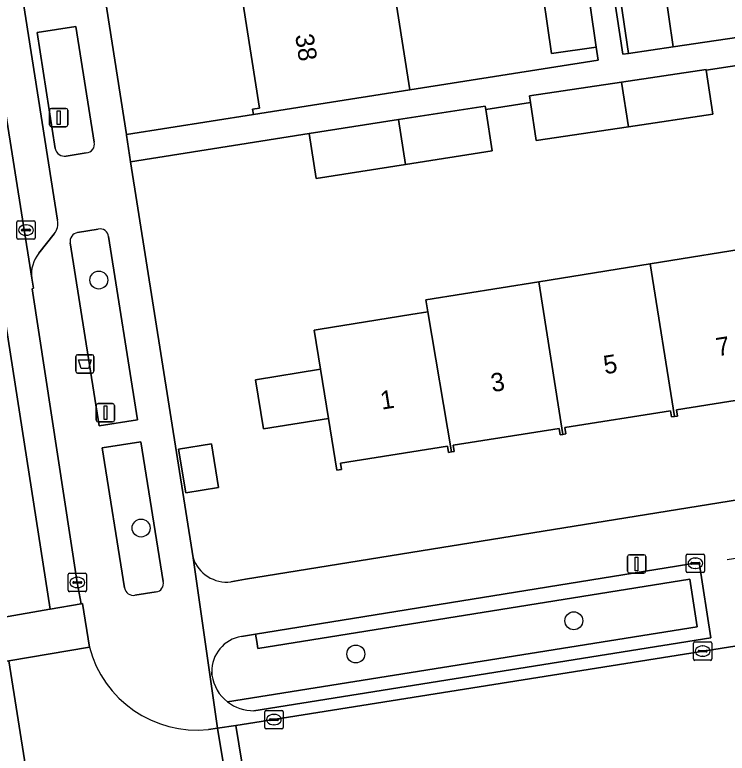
# Model space of a CAD drawing. Extents: x 160077 to 160948, y 386481 to 387498.
# Drawn here: x 160642.89 to 160681.68, y 387064.36 to 387104.54 of the extents above; entities that cross this region are included whole.
import ezdxf

# ---------------------------------------------------------------- set-up
doc = ezdxf.new("R2010")
doc.units = 0
for name, color, linetype in [('IMGEO_Afvalbak', 7, 'Continuous'), ('IMGEO_Boom', 7, 'Continuous'), ('IMGEO_Erf', 7, 'Continuous'), ('IMGEO_Groenvoorziening', 7, 'Continuous'), ('IMGEO_Haag', 7, 'Continuous'), ('IMGEO_Kolk', 7, 'Continuous'), ('IMGEO_Lichtmast', 7, 'Continuous'), ('IMGEO_Pand', 7, 'Continuous'), ('IMGEO_Pand_nummerreeks', 7, 'Continuous'), ('IMGEO_Parkeervlak_open', 7, 'Continuous'), ('IMGEO_Rijbaan_lokaal_gesloten', 7, 'Continuous'), ('IMGEO_Rijbaan_lokaal_open', 7, 'Continuous'), ('IMGEO_Voetpad_open', 7, 'Continuous')]:
    doc.layers.add(name, color=color, linetype=linetype)

msp = doc.modelspace()

# ---------------------------------------------------------------- linework, layer by layer
at = {"layer": 'IMGEO_Afvalbak'}
for p, q in [((160646.31, 387086.046), (160647.1, 387086.046)), ((160647.1, 387086.046), (160646.31, 387086.046)), ((160646.21, 387085.146), (160646.21, 387085.946)), ((160646.21, 387085.946), (160646.21, 387085.146)), ((160647.2, 387085.946), (160647.2, 387085.146)), ((160647.2, 387085.146), (160647.2, 387085.946)), ((160647.1, 387085.046), (160646.31, 387085.046)), ((160646.31, 387085.046), (160647.1, 387085.046))]:
    msp.add_line(p, q, dxfattribs=at)
msp.add_lwpolyline([(160646.353, 387085.76), (160647.057, 387085.76), (160646.908, 387085.29), (160646.502, 387085.29), (160646.353, 387085.76)], dxfattribs=at)
for centre, start, end in [((160646.31, 387085.946), 90, 180), ((160646.31, 387085.946), 90, 180), ((160647.1, 387085.946), 0, 90), ((160647.1, 387085.946), 360, 90), ((160646.31, 387085.146), 180, 270), ((160646.31, 387085.146), 180, 270), ((160647.1, 387085.146), 270, 0), ((160647.1, 387085.146), 270, 0)]:
    msp.add_arc(centre, 0.1, start, end, dxfattribs=at)
at = {"layer": 'IMGEO_Boom'}
for centre in [(160647.467, 387090.107), (160649.77, 387076.615), (160673.327, 387071.568), (160661.459, 387069.761)]:
    msp.add_circle(centre, 0.489, dxfattribs=at)
at = {"layer": 'IMGEO_Erf'}
for points in [[(160663.802, 387182.274), (160676.001, 387102.39), (160676.296, 387102.433), (160675.58, 387107.36)], [(160638.962, 387161.714), (160648.966, 387098.028), (160655.88, 387099.114), (160655.834, 387099.405), (160656.221, 387099.466), (160655.316, 387105.232)], [(160678.026, 387107.716), (160678.742, 387102.788), (160686.997, 387104.005), (160686.021, 387110.264)], [(160663.412, 387106.696), (160664.392, 387100.45), (160674.651, 387102.061), (160674.543, 387102.785), (160672.121, 387102.433), (160671.444, 387107.092)], [(160699.683, 387104.388), (160699.37, 387104.341), (160699.891, 387100.847), (160693.286, 387099.862), (160693.128, 387100.921), (160688.529, 387100.235), (160683.515, 387099.488), (160683.152, 387101.922), (160680.538, 387101.532), (160680.896, 387099.129), (160676.296, 387098.443), (160671.283, 387097.696), (160670.973, 387099.772), (160668.532, 387099.392), (160668.885, 387097.128), (160664.163, 387096.392), (160659.301, 387095.634), (160658.92, 387098.079), (160649.2, 387096.547), (160652.595, 387074.999)], [(160684.622, 387083.953), (160678.912, 387083.047), (160678.966, 387082.707), (160678.808, 387082.682), (160678.65, 387082.657), (160678.596, 387082.996), (160672.838, 387082.083), (160672.894, 387081.735), (160672.736, 387081.71), (160672.578, 387081.685), (160672.523, 387082.033), (160666.764, 387081.119), (160666.821, 387080.781), (160666.663, 387080.755), (160666.505, 387080.729), (160666.448, 387081.069), (160660.632, 387080.146), (160660.687, 387079.802), (160660.418, 387079.759), (160659.966, 387082.576), (160656.427, 387082.009), (160655.998, 387084.685), (160659.537, 387085.252), (160659.195, 387087.387), (160659.514, 387087.438), (160664.452, 387088.229), (160665.386, 387088.379), (160665.276, 387089.033), (160671.418, 387090.018), (160677.489, 387090.991), (160683.559, 387091.965)], [(160654.663, 387073.685), (160655.445, 387073.836), (160700.808, 387081.143)]]:
    msp.add_lwpolyline(points, dxfattribs=at)
msp.add_lwpolyline([(160653.991, 387078.821), (160652.209, 387078.523), (160651.811, 387080.899), (160653.594, 387081.197)], close=True, dxfattribs=at)
msp.add_arc((160654.438, 387075.615), 1.943, 198.4911, 276.6454, dxfattribs=at)
at = {"layer": 'IMGEO_Groenvoorziening'}
for points in [[(160647.222, 387097.607), (160646.216, 387103.898), (160644.108, 387103.574), (160645.096, 387097.259)], [(160645.683, 387096.85), (160646.787, 387097.031)], [(160647.434, 387092.884), (160646.314, 387092.687)], [(160645.905, 387092.123), (160647.478, 387082.18), (160649.569, 387082.506), (160647.996, 387092.468)], [(160650.973, 387073.704), (160649.758, 387081.302), (160647.657, 387080.975), (160648.865, 387073.353)], [(160680.158, 387074.731), (160656.001, 387070.842), (160656.065, 387070.447), (160656.128, 387070.052), (160679.638, 387073.837), (160680.038, 387071.232), (160654.473, 387067.157)], [(160655.911, 387066.677), (160680.786, 387070.643), (160680.158, 387074.731)], [(160680.038, 387071.232), (160679.638, 387073.837), (160656.128, 387070.052), (160656.065, 387070.447), (160656.001, 387070.842), (160655.233, 387070.718)], [(160649.432, 387072.959), (160650.583, 387073.136)], [(160654.473, 387067.157), (160680.038, 387071.232)], [(160653.613, 387068.777), (160653.625, 387068.605)]]:
    msp.add_lwpolyline(points, dxfattribs=at)
for centre, radius, start, end in [((160646.757, 387097.506), 0.476, 273.5779, 12.3013), ((160645.602, 387097.36), 0.516, 191.2516, 279.0137), ((160647.531, 387092.427), 0.467, 4.9901, 101.9912), ((160646.386, 387092.205), 0.488, 98.4683, 189.6342), ((160650.516, 387073.6), 0.469, 278.2157, 12.8357), ((160649.349, 387073.444), 0.492, 190.6953, 279.7149), ((160655.541, 387068.815), 1.928, 99.1786, 181.1233), ((160655.87, 387068.948), 2.271, 188.6741, 232.0353), ((160655.873, 387068.957), 2.281, 232.1285, 270.9538)]:
    msp.add_arc(centre, radius, start, end, dxfattribs=at)
at = {"layer": 'IMGEO_Haag'}
for points in [[(160680.158, 387074.731), (160656.001, 387070.842), (160656.065, 387070.447), (160656.128, 387070.052), (160679.638, 387073.837), (160680.038, 387071.232), (160654.473, 387067.157)], [(160655.911, 387066.677), (160680.786, 387070.643), (160680.158, 387074.731)]]:
    msp.add_lwpolyline(points, dxfattribs=at)
msp.add_arc((160655.873, 387068.957), 2.281, 232.1285, 270.9538, dxfattribs=at)
at = {"layer": 'IMGEO_Kolk'}
for p, q in [((160643.001, 387092.399), (160643.001, 387093.251)), ((160643.076, 387093.325), (160643.928, 387093.325)), ((160644.002, 387093.251), (160644.002, 387092.399)), ((160643.26, 387092.819), (160643.26, 387092.831)), ((160643.698, 387092.782), (160643.3, 387092.782)), ((160643.303, 387092.868), (160643.701, 387092.868)), ((160643.489, 387093.105), (160643.514, 387093.105)), ((160643.744, 387092.831), (160643.744, 387092.819)), ((160643.512, 387092.545), (160643.487, 387092.545)), ((160643.928, 387092.325), (160643.076, 387092.325)), ((160679.446, 387074.271), (160679.446, 387075.123)), ((160679.521, 387075.197), (160680.373, 387075.197)), ((160680.447, 387075.123), (160680.447, 387074.271)), ((160679.705, 387074.691), (160679.705, 387074.703)), ((160679.748, 387074.74), (160680.146, 387074.74)), ((160679.934, 387074.977), (160679.959, 387074.977)), ((160680.189, 387074.703), (160680.189, 387074.691)), ((160680.143, 387074.654), (160679.745, 387074.654)), ((160679.957, 387074.417), (160679.932, 387074.417)), ((160645.796, 387073.227), (160645.796, 387074.079)), ((160645.871, 387074.153), (160646.723, 387074.153)), ((160646.284, 387073.933), (160646.309, 387073.933)), ((160646.797, 387074.079), (160646.797, 387073.227)), ((160680.373, 387074.197), (160679.521, 387074.197)), ((160646.055, 387073.647), (160646.055, 387073.659)), ((160646.493, 387073.61), (160646.095, 387073.61)), ((160646.098, 387073.696), (160646.496, 387073.696)), ((160646.539, 387073.659), (160646.539, 387073.647)), ((160646.723, 387073.153), (160645.871, 387073.153)), ((160646.307, 387073.373), (160646.282, 387073.373)), ((160679.841, 387069.491), (160679.841, 387070.343)), ((160679.916, 387070.417), (160680.768, 387070.417)), ((160680.842, 387070.343), (160680.842, 387069.491)), ((160680.1, 387069.911), (160680.1, 387069.923)), ((160680.143, 387069.96), (160680.541, 387069.96)), ((160680.329, 387070.197), (160680.354, 387070.197)), ((160680.584, 387069.923), (160680.584, 387069.911)), ((160680.538, 387069.874), (160680.14, 387069.874)), ((160680.352, 387069.637), (160680.327, 387069.637)), ((160680.768, 387069.417), (160679.916, 387069.417)), ((160656.575, 387066.693), (160657.427, 387066.693)), ((160656.5, 387065.767), (160656.5, 387066.619)), ((160656.988, 387066.473), (160657.013, 387066.473)), ((160657.501, 387066.619), (160657.501, 387065.767)), ((160656.759, 387066.187), (160656.759, 387066.199)), ((160657.197, 387066.15), (160656.799, 387066.15)), ((160656.802, 387066.236), (160657.2, 387066.236)), ((160657.011, 387065.913), (160656.986, 387065.913)), ((160657.243, 387066.199), (160657.243, 387066.187)), ((160657.427, 387065.693), (160656.575, 387065.693))]:
    msp.add_line(p, q, dxfattribs=at)
for points in [[(160643.001, 387092.399), (160643.001, 387093.251)], [(160643.076, 387093.325), (160643.928, 387093.325)], [(160644.002, 387093.251), (160644.002, 387092.399)], [(160643.928, 387092.325), (160643.076, 387092.325)], [(160679.446, 387074.271), (160679.446, 387075.123)], [(160679.521, 387075.197), (160680.373, 387075.197)], [(160680.447, 387075.123), (160680.447, 387074.271)], [(160645.796, 387073.227), (160645.796, 387074.079)], [(160645.871, 387074.153), (160646.723, 387074.153)], [(160646.797, 387074.079), (160646.797, 387073.227)], [(160680.373, 387074.197), (160679.521, 387074.197)], [(160646.723, 387073.153), (160645.871, 387073.153)], [(160679.841, 387069.491), (160679.841, 387070.343)], [(160679.916, 387070.417), (160680.768, 387070.417)], [(160680.842, 387070.343), (160680.842, 387069.491)], [(160680.768, 387069.417), (160679.916, 387069.417)], [(160656.575, 387066.693), (160657.427, 387066.693)], [(160656.5, 387065.767), (160656.5, 387066.619)], [(160657.501, 387066.619), (160657.501, 387065.767)], [(160657.427, 387065.693), (160656.575, 387065.693)]]:
    msp.add_lwpolyline(points, dxfattribs=at)
for centre, radius, start, end in [((160643.078, 387093.249), 0.0765, 91.552, 178.448), ((160643.078, 387093.249), 0.0765, 91.552, 178.448), ((160643.926, 387093.249), 0.0765, 1.552, 88.448), ((160643.926, 387093.249), 0.0765, 1.552, 88.448), ((160643.3, 387092.828), 0.0403, 85.8775, 175.7526), ((160643.297, 387092.818), 0.0366, 178.938, 274.7102), ((160643.701, 387092.825), 0.043, 264.8664, 352.4533), ((160643.705, 387092.83), 0.0386, 1.7309, 96.639), ((160643.078, 387092.401), 0.0765, 181.552, 268.448), ((160643.078, 387092.401), 0.0765, 181.552, 268.448), ((160643.926, 387092.401), 0.0765, 271.552, 358.448), ((160643.926, 387092.401), 0.0765, 271.552, 358.448), ((160679.523, 387075.121), 0.0765, 91.552, 178.448), ((160679.523, 387075.121), 0.0765, 91.552, 178.448), ((160680.371, 387075.121), 0.0765, 1.552, 88.448), ((160680.371, 387075.121), 0.0765, 1.552, 88.448), ((160679.745, 387074.7), 0.0403, 85.8775, 175.7526), ((160680.15, 387074.702), 0.0386, 1.7309, 96.639), ((160679.742, 387074.69), 0.0366, 178.938, 274.7102), ((160680.146, 387074.697), 0.043, 264.8664, 352.4533), ((160645.873, 387074.077), 0.0765, 91.552, 178.448), ((160645.873, 387074.077), 0.0765, 91.552, 178.448), ((160646.721, 387074.077), 0.0765, 1.552, 88.448), ((160646.721, 387074.077), 0.0765, 1.552, 88.448), ((160679.523, 387074.273), 0.0765, 181.552, 268.448), ((160679.523, 387074.273), 0.0765, 181.552, 268.448), ((160680.371, 387074.273), 0.0765, 271.552, 358.448), ((160680.371, 387074.273), 0.0765, 271.552, 358.448), ((160646.095, 387073.656), 0.0403, 85.8775, 175.7526), ((160646.092, 387073.646), 0.0366, 178.938, 274.7102), ((160646.496, 387073.653), 0.043, 264.8664, 352.4533), ((160646.5, 387073.658), 0.0386, 1.7309, 96.639), ((160645.873, 387073.229), 0.0765, 181.552, 268.448), ((160645.873, 387073.229), 0.0765, 181.552, 268.448), ((160646.721, 387073.229), 0.0765, 271.552, 358.448), ((160646.721, 387073.229), 0.0765, 271.552, 358.448), ((160679.918, 387070.341), 0.0765, 91.552, 178.448), ((160679.918, 387070.341), 0.0765, 91.552, 178.448), ((160680.766, 387070.341), 0.0765, 1.552, 88.448), ((160680.766, 387070.341), 0.0765, 1.552, 88.448), ((160680.14, 387069.92), 0.0403, 85.8775, 175.7526), ((160680.137, 387069.91), 0.0366, 178.938, 274.7102), ((160680.541, 387069.917), 0.043, 264.8664, 352.4533), ((160680.545, 387069.922), 0.0386, 1.7309, 96.639), ((160679.918, 387069.493), 0.0765, 181.552, 268.448), ((160679.918, 387069.493), 0.0765, 181.552, 268.448), ((160680.766, 387069.493), 0.0765, 271.552, 358.448), ((160680.766, 387069.493), 0.0765, 271.552, 358.448), ((160656.577, 387066.617), 0.0765, 91.552, 178.448), ((160656.577, 387066.617), 0.0765, 91.552, 178.448), ((160657.425, 387066.617), 0.0765, 1.552, 88.448), ((160657.425, 387066.617), 0.0765, 1.552, 88.448), ((160656.799, 387066.196), 0.0403, 85.8775, 175.7526), ((160656.796, 387066.186), 0.0366, 178.938, 274.7102), ((160657.2, 387066.193), 0.043, 264.8664, 352.4533), ((160657.204, 387066.198), 0.0386, 1.7309, 96.639), ((160656.577, 387065.769), 0.0765, 181.552, 268.448), ((160656.577, 387065.769), 0.0765, 181.552, 268.448), ((160657.425, 387065.769), 0.0765, 271.552, 358.448), ((160657.425, 387065.769), 0.0765, 271.552, 358.448)]:
    msp.add_arc(centre, radius, start, end, dxfattribs=at)
for centre, major_axis, ratio, start_param, end_param in [((160643.488, 387092.825), (-0.387, 0.002), 0.722429, 4.712389, 7.853982), ((160643.513, 387092.825), (-0.39, 0.002), 0.717154, 1.570796, 4.712389), ((160679.933, 387074.697), (-0.387, 0.002), 0.722429, 4.712389, 7.853982), ((160679.958, 387074.697), (-0.39, 0.002), 0.717154, 1.570796, 4.712389), ((160646.283, 387073.653), (-0.387, 0.002), 0.722429, 4.712389, 7.853982), ((160646.308, 387073.653), (-0.39, 0.002), 0.717154, 1.570796, 4.712389), ((160680.328, 387069.917), (-0.387, 0.002), 0.722429, 4.712389, 7.853982), ((160680.353, 387069.917), (-0.39, 0.002), 0.717154, 1.570796, 4.712389), ((160656.987, 387066.193), (-0.387, 0.002), 0.722429, 4.712389, 7.853982), ((160657.012, 387066.193), (-0.39, 0.002), 0.717154, 1.570796, 4.712389)]:
    msp.add_ellipse(centre, major_axis=major_axis, ratio=ratio, start_param=start_param, end_param=end_param, dxfattribs=at)
at = {"layer": 'IMGEO_Lichtmast'}
for p, q in [((160644.786, 387098.544), (160644.786, 387099.344)), ((160644.786, 387099.344), (160644.786, 387098.544)), ((160644.886, 387099.444), (160645.676, 387099.444)), ((160645.676, 387099.444), (160644.886, 387099.444)), ((160645.776, 387099.344), (160645.776, 387098.544)), ((160645.776, 387098.544), (160645.776, 387099.344)), ((160645.676, 387098.444), (160644.886, 387098.444)), ((160644.886, 387098.444), (160645.676, 387098.444)), ((160647.329, 387082.489), (160647.329, 387083.289)), ((160647.329, 387083.289), (160647.329, 387082.489)), ((160647.429, 387083.389), (160648.219, 387083.389)), ((160648.219, 387083.389), (160647.429, 387083.389)), ((160648.319, 387083.289), (160648.319, 387082.489)), ((160648.319, 387082.489), (160648.319, 387083.289)), ((160648.219, 387082.389), (160647.429, 387082.389)), ((160647.429, 387082.389), (160648.219, 387082.389)), ((160676.35, 387075.163), (160677.14, 387075.163)), ((160677.14, 387075.163), (160676.35, 387075.163)), ((160676.25, 387074.263), (160676.25, 387075.063)), ((160676.25, 387075.063), (160676.25, 387074.263)), ((160677.24, 387075.063), (160677.24, 387074.263)), ((160677.24, 387074.263), (160677.24, 387075.063)), ((160677.14, 387074.163), (160676.35, 387074.163)), ((160676.35, 387074.163), (160677.14, 387074.163))]:
    msp.add_line(p, q, dxfattribs=at)
for points in [[(160645.206, 387099.319), (160645.356, 387099.319), (160645.356, 387098.569), (160645.206, 387098.569), (160645.206, 387099.319)], [(160647.749, 387083.264), (160647.899, 387083.264), (160647.899, 387082.514), (160647.749, 387082.514), (160647.749, 387083.264)], [(160676.67, 387075.038), (160676.82, 387075.038), (160676.82, 387074.288), (160676.67, 387074.288), (160676.67, 387075.038)]]:
    msp.add_lwpolyline(points, dxfattribs=at)
for centre, start, end in [((160644.886, 387099.344), 90, 180), ((160644.886, 387099.344), 90, 180), ((160645.676, 387099.344), 0, 90), ((160645.676, 387099.344), 360, 90), ((160644.886, 387098.544), 180, 270), ((160644.886, 387098.544), 180, 270), ((160645.676, 387098.544), 270, 0), ((160645.676, 387098.544), 270, 0), ((160647.429, 387083.289), 90, 180), ((160647.429, 387083.289), 90, 180), ((160648.219, 387083.289), 0, 90), ((160648.219, 387083.289), 360, 90), ((160647.429, 387082.489), 180, 270), ((160647.429, 387082.489), 180, 270), ((160648.219, 387082.489), 270, 0), ((160648.219, 387082.489), 270, 0), ((160676.35, 387075.063), 90, 180), ((160676.35, 387075.063), 90, 180), ((160677.14, 387075.063), 0, 90), ((160677.14, 387075.063), 360, 90), ((160676.35, 387074.263), 180, 270), ((160676.35, 387074.263), 180, 270), ((160677.14, 387074.263), 270, 0), ((160677.14, 387074.263), 270, 0)]:
    msp.add_arc(centre, 0.1, start, end, dxfattribs=at)
at = {"layer": 'IMGEO_Pand'}
for points in [[(160675.58, 387107.36), (160676.296, 387102.433), (160678.742, 387102.788), (160678.026, 387107.716)], [(160671.444, 387107.092), (160672.121, 387102.433), (160674.543, 387102.785), (160673.865, 387107.453)], [(160654.884, 387105.363), (160654.914, 387105.169), (160655.316, 387105.232), (160656.221, 387099.466), (160655.834, 387099.405), (160655.88, 387099.114), (160660.82, 387099.889), (160664.392, 387100.45), (160663.412, 387106.696)], [(160680.538, 387101.532), (160680.533, 387101.563), (160675.917, 387100.875), (160676.296, 387098.443), (160680.896, 387099.129)], [(160675.917, 387100.875), (160670.92, 387100.13), (160670.973, 387099.772), (160671.283, 387097.696), (160676.296, 387098.443)], [(160668.532, 387099.392), (160668.504, 387099.573), (160663.782, 387098.837), (160664.163, 387096.392), (160668.885, 387097.128)], [(160663.782, 387098.837), (160658.92, 387098.079), (160659.301, 387095.634), (160664.163, 387096.392)], [(160683.559, 387091.965), (160677.489, 387090.991), (160678.808, 387082.682), (160678.966, 387082.707), (160678.912, 387083.047), (160684.622, 387083.953), (160684.682, 387083.582), (160684.885, 387083.615)], [(160677.489, 387090.991), (160671.418, 387090.018), (160672.736, 387081.71), (160672.894, 387081.735), (160672.838, 387082.083), (160678.596, 387082.996), (160678.65, 387082.657), (160678.808, 387082.682)], [(160671.418, 387090.018), (160665.276, 387089.033), (160665.386, 387088.379), (160666.663, 387080.755), (160666.821, 387080.781), (160666.764, 387081.119), (160672.523, 387082.033), (160672.578, 387081.685), (160672.736, 387081.71)], [(160665.386, 387088.379), (160664.452, 387088.229), (160659.514, 387087.438), (160659.195, 387087.387), (160659.537, 387085.252), (160659.966, 387082.576), (160660.418, 387079.759), (160660.687, 387079.802), (160660.632, 387080.146), (160666.448, 387081.069), (160666.505, 387080.729), (160666.663, 387080.755)], [(160659.537, 387085.252), (160655.998, 387084.685), (160656.427, 387082.009), (160659.966, 387082.576)], [(160651.811, 387080.899), (160652.209, 387078.523), (160653.991, 387078.821), (160653.594, 387081.197)]]:
    msp.add_lwpolyline(points, close=True, dxfattribs=at)
at = {"layer": 'IMGEO_Parkeervlak_open'}
for points in [[(160626.918, 387197.945), (160627.474, 387193.351), (160627.845, 387190.991), (160643.814, 387090.207)], [(160645.214, 387093.36), (160629.663, 387192.242)], [(160644.199, 387091.562), (160645.04, 387092.625)]]:
    msp.add_lwpolyline(points, dxfattribs=at)
for centre, radius, start, end in [((160644.422, 387093.159), 0.817, 319.1389, 14.2237), ((160645.577, 387090.438), 1.779, 140.8095, 187.4673)]:
    msp.add_arc(centre, radius, start, end, dxfattribs=at)
at = {"layer": 'IMGEO_Rijbaan_lokaal_gesloten'}
for points in [[(160627.845, 387190.991), (160626.21, 387190.729), (160639.929, 387103.448), (160644.82, 387072.201), (160646.502, 387072.498), (160646.297, 387073.653), (160643.846, 387089.634), (160643.912, 387089.659), (160643.814, 387090.207)], [(160646.502, 387072.498), (160644.82, 387072.201), (160644.8, 387072.197), (160642.223, 387071.749), (160640.583, 387071.508), (160640.952, 387069.126), (160642.566, 387069.393), (160646.954, 387070.133), (160646.58, 387072.5)], [(160642.566, 387069.393), (160640.952, 387069.126), (160643.772, 387050.886), (160645.455, 387051.16)]]:
    msp.add_lwpolyline(points, close=True, dxfattribs=at)
at = {"layer": 'IMGEO_Rijbaan_lokaal_open'}
for points in [[(160638.183, 387086.841), (160638.345, 387085.849), (160639.966, 387086.116), (160642.223, 387071.749), (160644.8, 387072.197), (160644.82, 387072.201), (160639.929, 387103.448)], [(160701.47, 387073.263), (160683.343, 387070.392), (160657.001, 387066.193), (160654.925, 387065.876), (160656.065, 387058.898), (160658.172, 387059.228), (160660.387, 387059.554), (160685.645, 387063.559), (160708.737, 387067.166)], [(160646.954, 387070.133), (160642.566, 387069.393), (160645.455, 387051.16), (160649.664, 387051.833), (160649.628, 387052.057)], [(160653.93, 387065.724), (160653.436, 387065.648)], [(160654.874, 387058.711), (160655.091, 387058.745), (160653.93, 387065.724)]]:
    msp.add_lwpolyline(points, dxfattribs=at)
msp.add_lwpolyline([(160654.925, 387065.876), (160653.93, 387065.724), (160655.091, 387058.745), (160656.065, 387058.898)], close=True, dxfattribs=at)
msp.add_arc((160652.823, 387071.689), 6.072, 194.8461, 275.7939, dxfattribs=at)
at = {"layer": 'IMGEO_Voetpad_open'}
for points in [[(160652.595, 387074.999), (160649.2, 387096.547), (160648.971, 387097.998), (160648.966, 387098.028), (160638.962, 387161.714), (160632.517, 387202.786), (160631.737, 387207.742), (160631.674, 387208.141), (160631.716, 387208.156), (160631.539, 387209.272), (160630.743, 387214.278), (160630.553, 387215.476), (160630.535, 387215.587), (160628.392, 387229.125), (160627.641, 387234.064), (160627.351, 387236.229), (160627.334, 387236.247), (160626.178, 387243.648), (160625.67, 387246.786), (160625.589, 387247.289), (160625.09, 387250.368), (160619.855, 387249.426), (160619.927, 387248.965), (160620.766, 387243.642)], [(160628.334, 387204.203), (160629.264, 387195.227), (160629.663, 387192.242), (160645.214, 387093.36)], [(160695.509, 387105.247), (160690.562, 387104.525), (160686.997, 387104.005), (160678.742, 387102.788), (160676.296, 387102.433), (160676.001, 387102.39), (160663.802, 387182.274)], [(160673.865, 387107.453), (160674.543, 387102.785), (160674.651, 387102.061), (160664.392, 387100.45), (160660.82, 387099.889), (160655.88, 387099.114), (160648.966, 387098.028), (160648.971, 387097.998), (160649.2, 387096.547), (160658.92, 387098.079), (160663.782, 387098.837), (160668.504, 387099.573), (160668.532, 387099.392), (160670.973, 387099.772), (160670.92, 387100.13), (160675.917, 387100.875), (160680.533, 387101.563), (160680.538, 387101.532), (160683.152, 387101.922), (160688.15, 387102.667), (160692.765, 387103.356), (160699.37, 387104.341), (160699.683, 387104.388), (160699.449, 387105.87)], [(160645.096, 387097.259), (160644.108, 387103.574), (160646.216, 387103.898), (160647.222, 387097.607)], [(160646.787, 387097.031), (160645.683, 387096.85)], [(160646.314, 387092.687), (160647.434, 387092.884)], [(160645.04, 387092.625), (160644.199, 387091.562)], [(160647.996, 387092.468), (160649.569, 387082.506), (160647.478, 387082.18)], [(160647.478, 387082.18), (160645.905, 387092.123)], [(160643.814, 387090.207), (160643.912, 387089.659), (160643.846, 387089.634), (160646.297, 387073.653), (160646.502, 387072.498), (160646.58, 387072.5), (160646.954, 387070.133)], [(160648.865, 387073.353), (160647.657, 387080.975), (160649.758, 387081.302), (160650.973, 387073.704)], [(160681.682, 387074.908), (160700.513, 387077.922), (160701.44, 387078.071), (160700.808, 387081.143), (160655.445, 387073.836), (160654.663, 387073.685)], [(160652.595, 387074.999), (160653.93, 387065.724), (160654.925, 387065.876), (160657.001, 387066.193), (160683.343, 387070.392), (160701.47, 387073.263)], [(160653.436, 387065.648), (160653.93, 387065.724), (160652.595, 387074.999)], [(160656.001, 387070.842), (160680.158, 387074.731), (160680.786, 387070.643), (160655.911, 387066.677)], [(160650.583, 387073.136), (160649.432, 387072.959)], [(160655.233, 387070.718), (160656.001, 387070.842)], [(160653.625, 387068.605), (160653.613, 387068.777)]]:
    msp.add_lwpolyline(points, dxfattribs=at)
for centre, radius, start, end in [((160646.757, 387097.506), 0.476, 273.5779, 12.3013), ((160645.602, 387097.36), 0.516, 191.2516, 279.0137), ((160644.422, 387093.159), 0.817, 319.1389, 14.2237), ((160647.531, 387092.427), 0.467, 4.9901, 101.9912), ((160646.386, 387092.205), 0.488, 98.4683, 189.6342), ((160645.577, 387090.438), 1.779, 140.8095, 187.4673), ((160654.438, 387075.615), 1.943, 198.4911, 276.6454), ((160650.516, 387073.6), 0.469, 278.2157, 12.8357), ((160649.349, 387073.444), 0.492, 190.6953, 279.7149), ((160655.541, 387068.815), 1.928, 99.1786, 181.1233), ((160652.823, 387071.689), 6.072, 194.8461, 275.7939), ((160655.87, 387068.948), 2.271, 188.6741, 232.0353), ((160655.873, 387068.957), 2.281, 232.1285, 270.9538)]:
    msp.add_arc(centre, radius, start, end, dxfattribs=at)

# ---------------------------------------------------------------- texts
at = {"layer": 'IMGEO_Pand_nummerreeks'}
for s, rotation, p in [('38', 278.8866, (160658.152, 387103.427)), ('7', 9.0184, (160681.15, 387085.953)), ('5', 9.0184, (160675.02, 387084.98)), ('3', 9.0184, (160668.89, 387084.007)), ('1', 9.0184, (160662.873, 387083.052))]:
    msp.add_text(s, height=1, rotation=rotation, dxfattribs=at).set_placement(p)

doc.saveas('drawing.dxf')
